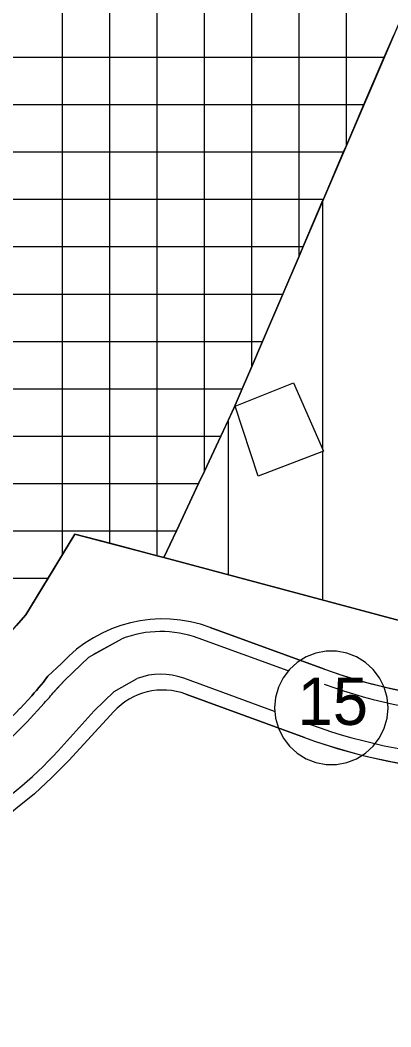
# Model space of a CAD drawing. Extents: x 427903 to 430077, y 4477233 to 4480385.
# Drawn here: x 429112 to 429190.3, y 4478258.8 to 4478471.3 of the extents above; entities that cross this region are included whole.
import ezdxf

# ---------------------------------------------------------------- set-up
doc = ezdxf.new("R2010")
doc.units = 0
for name, color, linetype in [('ADAKENARI', 7, 'Continuous'), ('KALDIRIM', 7, 'Continuous'), ('KD_DAIRE', 7, 'Continuous'), ('KD_YGEN', 7, 'Continuous'), ('PL_K_TALI_IS_MRK', 7, 'Continuous'), ('PL_KON_MEV_150', 7, 'Continuous'), ('PL_SAY_DINI_TESIS', 7, 'Continuous'), ('TR_AZYOGUNKONUT', 7, 'Continuous'), ('TR_TALIISMERK', 7, 'Continuous')]:
    doc.layers.add(name, color=color, linetype=linetype)

msp = doc.modelspace()

# ---------------------------------------------------------------- linework, layer by layer
at = {"layer": 'ADAKENARI'}
for p, q in [((429208.85, 4478509.95), (429157.24, 4478389.52)), ((429157.45, 4478389.79), (429169.74, 4478394.7)), ((429169.74, 4478394.7), (429176.09, 4478380.31)), ((429157.24, 4478389.52), (429142.37, 4478357.84)), ((429162.33, 4478375.05), (429157.45, 4478389.79)), ((429176.09, 4478380.31), (429162.33, 4478375.05)), ((429113.2, 4478345.72), (429123.56, 4478362.8)), ((429123.56, 4478362.8), (429142.37, 4478357.84)), ((429097.11, 4478327.63), (429113.2, 4478345.72)), ((429176.31, 4478334.29), (429152.18, 4478343.1)), ((429120.75, 4478335.5), (429117.83, 4478332.78)), ((429116.44, 4478330.98), (429115.96, 4478330.39)), ((429116.91, 4478331.57), (429116.44, 4478330.98)), ((429117.37, 4478332.17), (429116.91, 4478331.57)), ((429117.83, 4478332.78), (429117.37, 4478332.17)), ((429114.97, 4478329.25), (429114.46, 4478328.68)), ((429115.47, 4478329.81), (429114.97, 4478329.25)), ((429115.96, 4478330.39), (429115.47, 4478329.81)), ((429147.03, 4478329.01), (429172.11, 4478319.85)), ((429114.46, 4478328.68), (429111.99, 4478326.01)), ((429122.26, 4478315.03), (429131.77, 4478325.32)), ((429122.26, 4478315.03), (429118.73, 4478311.4)), ((429118.73, 4478311.4), (429115.01, 4478307.98)), ((429115.01, 4478307.98), (429111.11, 4478304.76))]:
    msp.add_line(p, q, dxfattribs=at)
msp.add_lwpolyline([(429142.37, 4478357.84), (429222.37, 4478336.48), (429233.84, 4478339.87)], dxfattribs=at)
for centre, radius, start, end in [((429142.17, 4478315.72), 29.16, 69.929, 137.2762), ((429213.39, 4478435.77), 108.04, 249.929, 286.6592), ((429142.17, 4478315.72), 14.16, 69.929, 137.2762), ((429051.02, 4478382.32), 82.99, 286.4515, 317.2762), ((429213.3, 4478432.56), 120, 249.929, 286.6592)]:
    msp.add_arc(centre, radius, start, end, dxfattribs=at)
at = {"layer": 'KALDIRIM'}
for p, q in [((429126.48, 4478336.83), (429133.46, 4478340.68)), ((429127.46, 4478337.39), (429133.46, 4478340.68)), ((429168.62, 4478333.9), (429149.65, 4478340.83)), ((429121.41, 4478331.96), (429126.48, 4478336.83)), ((429118.95, 4478329.26), (429121.41, 4478331.96)), ((429121.41, 4478331.96), (429119.21, 4478329.58)), ((429131.9, 4478329.56), (429136.71, 4478332.28)), ((429165.78, 4478325.36), (429146.57, 4478332.38)), ((429118.44, 4478328.64), (429118.7, 4478328.95)), ((429118.7, 4478328.95), (429118.95, 4478329.26)), ((429127.65, 4478325.47), (429131.9, 4478329.56)), ((429113.45, 4478323.17), (429117.1, 4478327.12)), ((429117.1, 4478327.12), (429117.37, 4478327.42)), ((429117.37, 4478327.42), (429117.64, 4478327.72)), ((429117.64, 4478327.72), (429117.91, 4478328.02)), ((429117.91, 4478328.02), (429118.18, 4478328.33)), ((429118.18, 4478328.33), (429118.44, 4478328.64)), ((429120.06, 4478317.06), (429127.65, 4478325.47))]:
    msp.add_line(p, q, dxfattribs=at)
for centre, radius, start, end in [((429141.76, 4478319.23), 23, 69.929, 111.168), ((429141.76, 4478319.23), 14, 69.929, 111.168), ((429213.3, 4478432.56), 108, 249.929, 286.6592), ((429053.21, 4478378.8), 82, 286.4515, 317.2762), ((429213.3, 4478432.56), 117, 249.929, 286.6592), ((429053.21, 4478378.8), 91, 286.4515, 317.2762)]:
    msp.add_arc(centre, radius, start, end, dxfattribs=at)
at = {"layer": 'KD_DAIRE'}
for p, q in [((429174.47, 4478337.66), (429172.41, 4478336.86)), ((429174.47, 4478337.66), (429172.41, 4478336.86)), ((429176.65, 4478338.07), (429174.47, 4478337.66)), ((429176.65, 4478338.07), (429174.47, 4478337.66)), ((429178.86, 4478338.07), (429176.65, 4478338.07)), ((429178.86, 4478338.07), (429176.65, 4478338.07)), ((429181.04, 4478337.66), (429178.86, 4478338.07)), ((429181.04, 4478337.66), (429178.86, 4478338.07)), ((429183.11, 4478336.86), (429181.04, 4478337.66)), ((429183.11, 4478336.86), (429181.04, 4478337.66)), ((429170.53, 4478335.7), (429168.89, 4478334.21)), ((429170.53, 4478335.7), (429168.89, 4478334.21)), ((429172.41, 4478336.86), (429170.53, 4478335.7)), ((429172.41, 4478336.86), (429170.53, 4478335.7)), ((429184.99, 4478335.7), (429183.11, 4478336.86)), ((429184.99, 4478335.7), (429183.11, 4478336.86)), ((429186.63, 4478334.21), (429184.99, 4478335.7)), ((429186.63, 4478334.21), (429184.99, 4478335.7)), ((429168.89, 4478334.21), (429167.56, 4478332.44)), ((429168.89, 4478334.21), (429167.56, 4478332.44)), ((429187.96, 4478332.44), (429186.63, 4478334.21)), ((429187.96, 4478332.44), (429186.63, 4478334.21)), ((429167.56, 4478332.44), (429166.57, 4478330.46)), ((429167.56, 4478332.44), (429166.57, 4478330.46)), ((429188.95, 4478330.46), (429187.96, 4478332.44)), ((429188.95, 4478330.46), (429187.96, 4478332.44)), ((429166.57, 4478330.46), (429165.96, 4478328.33)), ((429166.57, 4478330.46), (429165.96, 4478328.33)), ((429189.55, 4478328.33), (429188.95, 4478330.46)), ((429189.55, 4478328.33), (429188.95, 4478330.46)), ((429165.96, 4478328.33), (429165.76, 4478326.12)), ((429165.96, 4478328.33), (429165.76, 4478326.12)), ((429189.76, 4478326.12), (429189.55, 4478328.33)), ((429189.76, 4478326.12), (429189.55, 4478328.33)), ((429165.76, 4478326.12), (429165.96, 4478323.92)), ((429165.76, 4478326.12), (429165.96, 4478323.92)), ((429189.55, 4478323.92), (429189.76, 4478326.12)), ((429189.55, 4478323.92), (429189.76, 4478326.12)), ((429189.76, 4478326.12), (429189.76, 4478326.12)), ((429189.76, 4478326.12), (429189.76, 4478326.12)), ((429165.96, 4478323.92), (429166.57, 4478321.79)), ((429165.96, 4478323.92), (429166.57, 4478321.79)), ((429188.95, 4478321.79), (429189.55, 4478323.92)), ((429188.95, 4478321.79), (429189.55, 4478323.92)), ((429166.57, 4478321.79), (429167.56, 4478319.81)), ((429166.57, 4478321.79), (429167.56, 4478319.81)), ((429187.96, 4478319.81), (429188.95, 4478321.79)), ((429187.96, 4478319.81), (429188.95, 4478321.79)), ((429167.56, 4478319.81), (429168.89, 4478318.04)), ((429167.56, 4478319.81), (429168.89, 4478318.04)), ((429186.63, 4478318.04), (429187.96, 4478319.81)), ((429186.63, 4478318.04), (429187.96, 4478319.81)), ((429168.89, 4478318.04), (429170.53, 4478316.55)), ((429168.89, 4478318.04), (429170.53, 4478316.55)), ((429170.53, 4478316.55), (429172.41, 4478315.38)), ((429170.53, 4478316.55), (429172.41, 4478315.38)), ((429183.11, 4478315.38), (429184.99, 4478316.55)), ((429183.11, 4478315.38), (429184.99, 4478316.55)), ((429184.99, 4478316.55), (429186.63, 4478318.04)), ((429184.99, 4478316.55), (429186.63, 4478318.04)), ((429172.41, 4478315.38), (429174.47, 4478314.58)), ((429172.41, 4478315.38), (429174.47, 4478314.58)), ((429174.47, 4478314.58), (429176.65, 4478314.17)), ((429174.47, 4478314.58), (429176.65, 4478314.17)), ((429176.65, 4478314.17), (429178.86, 4478314.17)), ((429176.65, 4478314.17), (429178.86, 4478314.17)), ((429178.86, 4478314.17), (429181.04, 4478314.58)), ((429178.86, 4478314.17), (429181.04, 4478314.58)), ((429181.04, 4478314.58), (429183.11, 4478315.38)), ((429181.04, 4478314.58), (429183.11, 4478315.38))]:
    msp.add_line(p, q, dxfattribs=at)
at = {"layer": 'PL_K_TALI_IS_MRK'}
for points in [[(429111.2, 4478343.48), (429113.2, 4478345.72), (429117.9, 4478353.48), (429120.94, 4478358.48), (429123.56, 4478362.8), (429130.94, 4478360.86), (429140.94, 4478358.22), (429142.37, 4478357.84), (429145.01, 4478363.48), (429149.71, 4478373.48), (429150.94, 4478376.1), (429154.4, 4478383.48), (429156, 4478386.89), (429157.24, 4478389.52), (429158.93, 4478393.48), (429160.94, 4478398.16), (429163.22, 4478403.48), (429167.5, 4478413.48), (429170.94, 4478421.49), (429171.79, 4478423.48), (429176, 4478433.31), (429176.08, 4478433.48), (429180.36, 4478443.48), (429180.94, 4478444.83), (429184.65, 4478453.48), (429188.93, 4478463.48), (429190.94, 4478468.16)], [(429222.37, 4478336.48), (429142.37, 4478357.84), (429140.94, 4478358.22), (429130.94, 4478360.86), (429123.56, 4478362.8), (429120.94, 4478358.48), (429117.9, 4478353.48), (429113.2, 4478345.72), (429111.2, 4478343.48)], [(429152.18, 4478343.1), (429176.31, 4478334.29)], [(429111.99, 4478326.01), (429114.46, 4478328.68), (429114.97, 4478329.25), (429115.47, 4478329.81), (429115.96, 4478330.39), (429116.44, 4478330.98), (429116.91, 4478331.57), (429117.37, 4478332.17), (429117.83, 4478332.78), (429120.75, 4478335.5)]]:
    msp.add_lwpolyline(points, dxfattribs=at)
for centre, radius, start, end in [((429142.17, 4478315.72), 29.16, 69.929, 137.2762), ((429213.39, 4478435.77), 108.04, 249.929, 279.0501), ((429051.02, 4478382.32), 82.99, 286.4515, 317.2762)]:
    msp.add_arc(centre, radius, start, end, dxfattribs=at)
at = {"layer": 'PL_KON_MEV_150'}
for points in [[(429190.94, 4478468.16), (429188.93, 4478463.48), (429184.65, 4478453.48), (429180.94, 4478444.83), (429180.36, 4478443.48), (429176.08, 4478433.48), (429171.79, 4478423.48), (429170.94, 4478421.49), (429167.5, 4478413.48), (429163.22, 4478403.48), (429160.94, 4478398.16), (429158.93, 4478393.48), (429157.24, 4478389.52), (429154.4, 4478383.48), (429150.94, 4478376.1), (429149.71, 4478373.48), (429145.01, 4478363.48), (429142.37, 4478357.84), (429222.37, 4478336.48)], [(429169.74, 4478394.7), (429176.09, 4478380.31), (429162.33, 4478375.05), (429157.45, 4478389.79), (429169.74, 4478394.7)], [(429172.11, 4478319.85), (429147.03, 4478329.01)], [(429131.77, 4478325.32), (429122.26, 4478315.03), (429118.73, 4478311.4), (429115.01, 4478307.98), (429111.11, 4478304.76), (429110.07, 4478303.98), (429107.05, 4478301.75), (429102.82, 4478298.96), (429098.46, 4478296.41), (429093.96, 4478294.1), (429089.34, 4478292.03), (429080.35, 4478288.32), (429076.34, 4478286.61), (429072.4, 4478284.72), (429068.55, 4478282.67), (429066.7, 4478281.58), (429067.82, 4478279.89), (429069.83, 4478276.87), (429074.47, 4478269.9), (429069.83, 4478267.24), (429059.83, 4478261.5), (429057.03, 4478259.89), (429049.83, 4478255.76)]]:
    msp.add_lwpolyline(points, dxfattribs=at)
for centre, radius, start, end in [((429142.17, 4478315.72), 14.16, 69.929, 137.2762), ((429213.3, 4478432.56), 120, 249.929, 267.1037)]:
    msp.add_arc(centre, radius, start, end, dxfattribs=at)
at = {"layer": 'PL_SAY_DINI_TESIS'}
msp.add_lwpolyline([(429169.74, 4478394.7), (429176.09, 4478380.31), (429162.33, 4478375.05), (429157.45, 4478389.79)], close=True, dxfattribs=at)
at = {"layer": 'TR_AZYOGUNKONUT'}
for p, q in [((429176, 4478380.51), (429176, 4478433.31)), ((429156, 4478354.2), (429156, 4478386.89)), ((429176, 4478348.86), (429176, 4478380.28))]:
    msp.add_line(p, q, dxfattribs=at)
for points in [[(429190.94, 4478468.16), (429188.93, 4478463.48), (429184.65, 4478453.48), (429180.94, 4478444.83), (429180.36, 4478443.48), (429176.08, 4478433.48), (429171.79, 4478423.48), (429170.94, 4478421.49), (429167.5, 4478413.48), (429163.22, 4478403.48), (429160.94, 4478398.16), (429158.93, 4478393.48), (429157.24, 4478389.52), (429154.4, 4478383.48), (429150.94, 4478376.1), (429149.71, 4478373.48), (429145.01, 4478363.48)], [(429176.09, 4478380.31), (429162.33, 4478375.05), (429157.45, 4478389.79), (429169.74, 4478394.7), (429176.09, 4478380.31)], [(429145.01, 4478363.48), (429142.37, 4478357.84), (429222.37, 4478336.48)], [(429172.11, 4478319.85), (429147.03, 4478329.01)], [(429131.77, 4478325.32), (429122.26, 4478315.03), (429118.73, 4478311.4), (429115.01, 4478307.98), (429111.11, 4478304.76), (429110.07, 4478303.98), (429107.05, 4478301.75), (429102.82, 4478298.96), (429098.46, 4478296.41), (429093.96, 4478294.1), (429089.34, 4478292.03), (429080.35, 4478288.32), (429076.34, 4478286.61), (429072.4, 4478284.72), (429068.55, 4478282.67), (429066.7, 4478281.58), (429067.82, 4478279.89), (429069.83, 4478276.87), (429074.47, 4478269.9), (429069.83, 4478267.24)]]:
    msp.add_lwpolyline(points, dxfattribs=at)
for centre, radius, start, end in [((429142.17, 4478315.72), 14.16, 69.929, 137.2762), ((429213.3, 4478432.56), 120, 249.929, 267.1037)]:
    msp.add_arc(centre, radius, start, end, dxfattribs=at)
at = {"layer": 'TR_TALIISMERK'}
for p, q in [((429170.94, 4478421.49), (429170.94, 4478556.32)), ((429180.94, 4478444.83), (429180.94, 4478556.47)), ((429160.94, 4478398.16), (429160.94, 4478555.12)), ((429150.94, 4478376.1), (429150.94, 4478552.77)), ((429140.94, 4478358.22), (429140.94, 4478549.18)), ((429130.94, 4478360.86), (429130.94, 4478544.15)), ((429120.94, 4478358.48), (429120.94, 4478537.38)), ((429042.94, 4478463.48), (429188.93, 4478463.48)), ((429032.49, 4478453.48), (429184.65, 4478453.48)), ((429022.04, 4478443.48), (429180.36, 4478443.48)), ((429011.58, 4478433.48), (429176.08, 4478433.48)), ((429001.13, 4478423.48), (429171.79, 4478423.48)), ((428990.68, 4478413.48), (429167.5, 4478413.48)), ((428975.15, 4478403.48), (429163.22, 4478403.48)), ((428669.75, 4478393.48), (429158.93, 4478393.48)), ((428654.1, 4478383.48), (429154.4, 4478383.48)), ((428629.17, 4478373.48), (429149.71, 4478373.48)), ((428824.07, 4478363.48), (429145.01, 4478363.48)), ((428833.22, 4478353.48), (429117.9, 4478353.48)), ((428833.22, 4478353.48), (429117.9, 4478353.48))]:
    msp.add_line(p, q, dxfattribs=at)
for points in [[(429222.37, 4478336.48), (429142.37, 4478357.84), (429140.94, 4478358.22), (429130.94, 4478360.86), (429123.56, 4478362.8), (429120.94, 4478358.48), (429117.9, 4478353.48), (429113.2, 4478345.72), (429111.2, 4478343.48)], [(429152.18, 4478343.1), (429176.31, 4478334.29)], [(429111.99, 4478326.01), (429114.46, 4478328.68), (429114.97, 4478329.25), (429115.47, 4478329.81), (429115.96, 4478330.39), (429116.44, 4478330.98), (429116.91, 4478331.57), (429117.37, 4478332.17), (429117.83, 4478332.78), (429120.75, 4478335.5)]]:
    msp.add_lwpolyline(points, dxfattribs=at)
for centre, radius, start, end in [((429142.17, 4478315.72), 29.16, 69.929, 137.2762), ((429213.39, 4478435.77), 108.04, 249.929, 279.0501), ((429051.02, 4478382.32), 82.99, 286.4515, 317.2762)]:
    msp.add_arc(centre, radius, start, end, dxfattribs=at)

# ---------------------------------------------------------------- texts
at = {"layer": 'KD_YGEN'}
msp.add_text('15', height=10, dxfattribs=at).set_placement((429170.64, 4478322.51))

doc.saveas('drawing.dxf')
